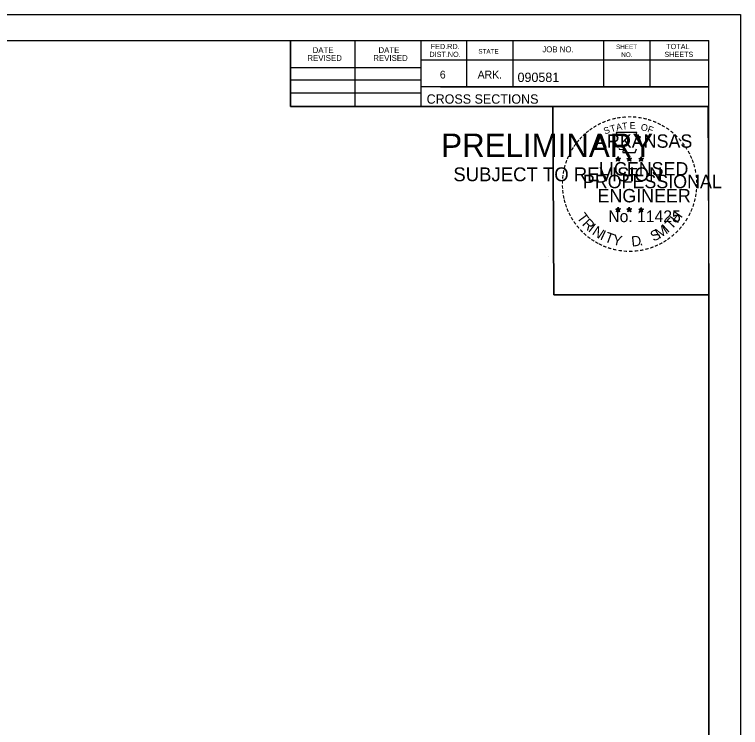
# Model space of a CAD drawing. Extents: x 1322838 to 1324533, y 339903 to 351025.
# Drawn here: x 1324262.2 to 1324370.9, y 342596.9 to 342703.6 of the extents above; entities that cross this region are included whole.
import ezdxf

# ---------------------------------------------------------------- set-up
doc = ezdxf.new("R2010")
doc.units = 0
for name, color, linetype in [('R_Border', 7, 'Continuous'), ('R_Border PE', 7, 'Continuous'), ('R_Border Prem', 7, 'Continuous'), ('R_No Plot', 7, 'Continuous')]:
    doc.layers.add(name, color=color, linetype=linetype)

msp = doc.modelspace()

# ---------------------------------------------------------------- linework, layer by layer
at = {"layer": 'R_Border'}
for p, q in [((1324049.96, 342699.71), (1324366.14, 342699.71)), ((1324303.5, 342689.83), (1324303.5, 342699.71)), ((1324313.18, 342689.83), (1324313.18, 342699.71)), ((1324323.04, 342699.71), (1324323.04, 342689.83)), ((1324329.88, 342699.71), (1324329.88, 342692.77)), ((1324336.82, 342699.71), (1324336.82, 342692.77)), ((1324350.4, 342699.71), (1324350.4, 342692.77)), ((1324357.34, 342699.71), (1324357.34, 342692.77)), ((1324366.14, 342494.25), (1324366.14, 342699.71)), ((1324366.14, 342696.77), (1324323.04, 342696.77)), ((1324366.14, 342696.79), (1324366.14, 342696.79)), ((1324303.5, 342695.69), (1324323.04, 342695.69)), ((1324303.5, 342693.83), (1324323.04, 342693.83)), ((1324366.14, 342692.77), (1324323.04, 342692.77)), ((1324326, 342692.77), (1324366.14, 342692.77)), ((1324303.5, 342691.89), (1324323.04, 342691.89)), ((1324366.14, 342689.83), (1324303.5, 342689.83))]:
    msp.add_line(p, q, dxfattribs=at)
at = {"layer": 'R_Border PE'}
for p, q in [((1324352.57, 342682.34), (1324352.53, 342682.09)), ((1324352.57, 342681.97), (1324352.57, 342682.34)), ((1324352.57, 342682.34), (1324352.62, 342682.09)), ((1324354.24, 342682.34), (1324354.2, 342682.09)), ((1324354.24, 342681.97), (1324354.24, 342682.34)), ((1324354.24, 342682.34), (1324354.29, 342682.09)), ((1324356, 342682.33), (1324355.96, 342682.07)), ((1324356, 342681.96), (1324356, 342682.33)), ((1324356, 342682.33), (1324356.05, 342682.08)), ((1324352.22, 342682.08), (1324352.57, 342681.97)), ((1324352.22, 342682.08), (1324352.47, 342682.04)), ((1324352.22, 342682.08), (1324352.46, 342681.96)), ((1324352.35, 342681.68), (1324352.57, 342681.97)), ((1324352.35, 342681.68), (1324352.48, 342681.92)), ((1324352.35, 342681.68), (1324352.57, 342681.89)), ((1324352.92, 342682.08), (1324352.57, 342681.97)), ((1324352.78, 342681.68), (1324352.57, 342681.97)), ((1324352.78, 342681.68), (1324352.57, 342681.89)), ((1324352.92, 342682.08), (1324352.63, 342682.03)), ((1324352.78, 342681.68), (1324352.65, 342681.97)), ((1324352.92, 342682.08), (1324352.71, 342681.98)), ((1324353.89, 342682.08), (1324354.24, 342681.97)), ((1324353.89, 342682.08), (1324354.14, 342682.04)), ((1324353.89, 342682.08), (1324354.13, 342681.96)), ((1324354.02, 342681.68), (1324354.24, 342681.97)), ((1324354.02, 342681.68), (1324354.15, 342681.92)), ((1324354.02, 342681.68), (1324354.24, 342681.89)), ((1324354.59, 342682.08), (1324354.24, 342681.97)), ((1324354.45, 342681.68), (1324354.24, 342681.97)), ((1324354.45, 342681.68), (1324354.24, 342681.89)), ((1324354.59, 342682.08), (1324354.3, 342682.03)), ((1324354.45, 342681.68), (1324354.32, 342681.97)), ((1324354.59, 342682.08), (1324354.38, 342681.98)), ((1324355.65, 342682.07), (1324356, 342681.96)), ((1324355.65, 342682.07), (1324355.91, 342682.03)), ((1324355.65, 342682.07), (1324355.89, 342681.95)), ((1324355.79, 342681.66), (1324356, 342681.96)), ((1324355.79, 342681.66), (1324355.91, 342681.91)), ((1324355.79, 342681.66), (1324356, 342681.88)), ((1324356.35, 342682.07), (1324356, 342681.96)), ((1324356.22, 342681.66), (1324356, 342681.96)), ((1324356.22, 342681.66), (1324356, 342681.88)), ((1324356.35, 342682.07), (1324356.06, 342682.02)), ((1324356.22, 342681.66), (1324356.08, 342681.95)), ((1324356.35, 342682.07), (1324356.15, 342681.97)), ((1324352.57, 342674.76), (1324352.52, 342674.51)), ((1324352.57, 342674.4), (1324352.57, 342674.76)), ((1324352.57, 342674.76), (1324352.61, 342674.51)), ((1324354.23, 342674.76), (1324354.19, 342674.51)), ((1324354.23, 342674.4), (1324354.23, 342674.76)), ((1324354.23, 342674.76), (1324354.28, 342674.51)), ((1324356, 342674.75), (1324355.96, 342674.5)), ((1324356, 342674.39), (1324356, 342674.75)), ((1324356, 342674.75), (1324356.05, 342674.5)), ((1324352.22, 342674.51), (1324352.57, 342674.4)), ((1324352.22, 342674.51), (1324352.47, 342674.47)), ((1324352.22, 342674.51), (1324352.45, 342674.39)), ((1324352.35, 342674.1), (1324352.57, 342674.4)), ((1324352.35, 342674.1), (1324352.48, 342674.35)), ((1324352.35, 342674.1), (1324352.56, 342674.32)), ((1324352.78, 342674.1), (1324352.56, 342674.32)), ((1324352.91, 342674.51), (1324352.57, 342674.4)), ((1324352.78, 342674.1), (1324352.57, 342674.4)), ((1324352.91, 342674.51), (1324352.63, 342674.46)), ((1324352.78, 342674.1), (1324352.64, 342674.39)), ((1324352.91, 342674.51), (1324352.71, 342674.41)), ((1324353.89, 342674.51), (1324354.23, 342674.4)), ((1324353.89, 342674.51), (1324354.14, 342674.47)), ((1324353.89, 342674.51), (1324354.12, 342674.39)), ((1324354.02, 342674.1), (1324354.23, 342674.4)), ((1324354.02, 342674.1), (1324354.14, 342674.35)), ((1324354.02, 342674.1), (1324354.23, 342674.32)), ((1324354.58, 342674.51), (1324354.23, 342674.4)), ((1324354.45, 342674.1), (1324354.23, 342674.4)), ((1324354.45, 342674.1), (1324354.23, 342674.32)), ((1324354.58, 342674.51), (1324354.3, 342674.46)), ((1324354.45, 342674.1), (1324354.31, 342674.39)), ((1324354.58, 342674.51), (1324354.38, 342674.41)), ((1324355.65, 342674.5), (1324356, 342674.39)), ((1324355.65, 342674.5), (1324355.91, 342674.46)), ((1324355.65, 342674.5), (1324355.89, 342674.38)), ((1324355.79, 342674.09), (1324356, 342674.39)), ((1324355.79, 342674.09), (1324355.91, 342674.34)), ((1324355.79, 342674.09), (1324356, 342674.31)), ((1324356.35, 342674.5), (1324356, 342674.39)), ((1324356.21, 342674.09), (1324356, 342674.39)), ((1324356.21, 342674.09), (1324356, 342674.31)), ((1324356.35, 342674.5), (1324356.06, 342674.45)), ((1324356.21, 342674.09), (1324356.08, 342674.38)), ((1324356.35, 342674.5), (1324356.14, 342674.4))]:
    msp.add_line(p, q, dxfattribs=at)
for points in [[(1324352.26, 342685.96), (1324352.53, 342685.13)], [(1324355.77, 342685.04), (1324355.91, 342685.32), (1324355.23, 342685.3), (1324355.38, 342685.96), (1324352.26, 342685.96)], [(1324352.75, 342683.54), (1324352.75, 342683.45), (1324353.32, 342683.43), (1324353.26, 342682.96), (1324355.13, 342682.96), (1324355.33, 342683.5)], [(1324352.57, 342682.34), (1324352.78, 342681.68), (1324352.22, 342682.08), (1324352.92, 342682.08), (1324352.35, 342681.68), (1324352.57, 342682.34)], [(1324354.24, 342682.34), (1324354.45, 342681.68), (1324353.89, 342682.08), (1324354.59, 342682.08), (1324354.02, 342681.68), (1324354.24, 342682.34)], [(1324356, 342682.33), (1324356.22, 342681.66), (1324355.65, 342682.07), (1324356.35, 342682.07), (1324355.79, 342681.66), (1324356, 342682.33)], [(1324352.57, 342674.76), (1324352.78, 342674.1), (1324352.22, 342674.51), (1324352.91, 342674.51), (1324352.35, 342674.1), (1324352.57, 342674.76)], [(1324354.23, 342674.76), (1324354.45, 342674.1), (1324353.89, 342674.51), (1324354.58, 342674.51), (1324354.02, 342674.1), (1324354.23, 342674.76)], [(1324356, 342674.75), (1324356.21, 342674.09), (1324355.65, 342674.5), (1324356.35, 342674.5), (1324355.79, 342674.09), (1324356, 342674.75)]]:
    msp.add_lwpolyline(points, dxfattribs=at)
for centre, radius in [((1324352.57, 342681.97), 0.172), ((1324352.57, 342681.97), 0.145), ((1324352.57, 342681.97), 0.116), ((1324352.57, 342681.97), 0.0991), ((1324352.57, 342681.97), 0.0747), ((1324352.57, 342681.97), 0.0495), ((1324352.57, 342681.97), 0.0296), ((1324354.24, 342681.97), 0.172), ((1324354.24, 342681.97), 0.145), ((1324354.24, 342681.97), 0.116), ((1324354.24, 342681.97), 0.0991), ((1324354.24, 342681.97), 0.0747), ((1324354.24, 342681.97), 0.0495), ((1324354.24, 342681.97), 0.0296), ((1324356, 342681.96), 0.172), ((1324356, 342681.96), 0.145), ((1324356, 342681.96), 0.116), ((1324356, 342681.96), 0.0991), ((1324356, 342681.96), 0.0747), ((1324356, 342681.96), 0.0495), ((1324356, 342681.96), 0.0296), ((1324352.56, 342674.4), 0.172), ((1324352.56, 342674.4), 0.145), ((1324352.56, 342674.4), 0.116), ((1324352.56, 342674.4), 0.0991), ((1324352.56, 342674.4), 0.0747), ((1324352.56, 342674.4), 0.0495), ((1324352.56, 342674.4), 0.0296), ((1324354.23, 342674.4), 0.172), ((1324354.23, 342674.4), 0.145), ((1324354.23, 342674.4), 0.116), ((1324354.23, 342674.4), 0.0991), ((1324354.23, 342674.4), 0.0747), ((1324354.23, 342674.4), 0.0495), ((1324354.23, 342674.4), 0.0296), ((1324356, 342674.39), 0.172), ((1324356, 342674.39), 0.145), ((1324356, 342674.39), 0.116), ((1324356, 342674.39), 0.0991), ((1324356, 342674.39), 0.0747), ((1324356, 342674.39), 0.0495), ((1324356, 342674.39), 0.0296)]:
    msp.add_circle(centre, radius, dxfattribs=at)
at = {"layer": 'R_No Plot'}
for p, q in [((1324037.55, 342703.6), (1324370.89, 342703.6)), ((1324342.17, 342667.37), (1324342.17, 342667.37))]:
    msp.add_line(p, q, dxfattribs=at)
for points in [[(1324037.55, 342703.6), (1324370.89, 342703.6), (1324370.89, 342490.27), (1324037.55, 342490.27)], [(1324283.88, 342699.71), (1324303.5, 342699.71), (1324303.5, 342689.83), (1324319.61, 342689.83), (1324342.81, 342689.83), (1324342.93, 342661.67), (1324366.14, 342661.67), (1324366.14, 342494.25), (1324049.96, 342494.25), (1324049.96, 342699.71)], [(1324342.81, 342689.83), (1324366.01, 342689.83), (1324366.14, 342661.67), (1324342.93, 342661.67)]]:
    msp.add_lwpolyline(points, close=True, dxfattribs=at)

# ---------------------------------------------------------------- texts
at = {"layer": 'R_Border'}
for s, height, p in [('DATE', 0.879, (1324306.83, 342697.84)), ('DATE', 0.879, (1324316.69, 342697.84)), ('FED.RD.', 0.782, (1324324.52, 342698.43)), ('JOB NO.', 0.879, (1324341.22, 342697.95)), ('SHEET', 0.684, (1324352.26, 342698.43)), ('TOTAL', 0.782, (1324359.78, 342698.43)), ('REVISED', 0.879, (1324306.05, 342696.66)), ('REVISED', 0.879, (1324315.91, 342696.66)), ('DIST.NO.', 0.782, (1324324.32, 342697.25)), ('STATE', 0.684, (1324331.64, 342697.75)), ('NO.', 0.684, (1324353.04, 342697.25)), ('SHEETS', 0.782, (1324359.5, 342697.25)), ('6', 1.17, (1324325.88, 342694.03)), ('ARK.', 1.172, (1324331.54, 342694.03)), ('090581', 1.4, (1324337.51, 342693.51)), ('CROSS SECTIONS', 1.4, (1324323.9, 342690.26))]:
    msp.add_text(s, height=height, rotation=360, dxfattribs=at).set_placement(p)
at = {"layer": 'R_Border PE'}
for s, height, rotation, p in [('-', 1.6, 24.3072, (1324350.38, 342686.82)), ('-', 1.6, 19.1761, (1324351.01, 342687.09)), ('-', 1.6, 13.6301, (1324351.76, 342687.33)), ('-', 1.6, 10.2193, (1324352.44, 342687.49)), ('-', 1.6, 5.8968, (1324353.17, 342687.6)), ('-', 1.6, 0.1862, (1324353.94, 342687.67)), ('-', 1.6, 357.743, (1324354.66, 342687.66)), ('-', 1.6, 352.1617, (1324355.41, 342687.6)), ('-', 1.6, 347.2049, (1324356.12, 342687.49)), ('-', 1.6, 342.3362, (1324356.76, 342687.34)), ('-', 1.6, 337.8551, (1324357.49, 342687.11)), ('-', 1.6, 36.2317, (1324348.57, 342685.74)), ('-', 1.6, 34.0636, (1324349.15, 342686.13)), ('-', 1.6, 28.7918, (1324349.74, 342686.5)), ('S', 1, 21.594, (1324350.62, 342685.64)), ('T', 1, 16.4036, (1324351.53, 342685.97)), ('A', 1, 11.2132, (1324352.36, 342686.22)), ('T', 1, 6.0228, (1324353.21, 342686.39)), ('E', 1, 0.8323, (1324354.31, 342686.5)), ('O', 1, 350.4515, (1324355.91, 342686.29)), ('F', 1, 340.0707, (1324356.87, 342686.06)), ('-', 1.6, 334.1211, (1324358.13, 342686.84)), ('-', 1.6, 329.6409, (1324358.7, 342686.56)), ('-', 1.6, 325.8627, (1324359.35, 342686.2)), ('-', 1.6, 42.9622, (1324347.66, 342684.94)), ('-', 1.6, 38.9507, (1324348.09, 342685.36)), ('ARKANSAS', 2, 360, (1324349.11, 342683.67)), ('-', 1.6, 320.5297, (1324359.96, 342685.77)), ('-', 1.6, 315.5786, (1324360.56, 342685.28)), ('-', 1.6, 50.6142, (1324346.81, 342683.98)), ('-', 1.6, 48.423, (1324347.21, 342684.46)), ('-', 1.6, 309.8797, (1324361.13, 342684.73)), ('-', 1.6, 306.6522, (1324361.65, 342684.13)), ('-', 1.6, 58.0706, (1324346.07, 342682.88)), ('-', 1.6, 54.2325, (1324346.39, 342683.41)), ('-', 1.4, 303.6753, (1324362.14, 342683.56)), ('-', 1.6, 67.7743, (1324345.5, 342681.66)), ('-', 1.6, 62.8713, (1324345.76, 342682.27)), ('-', 1.6, 299.6684, (1324362.46, 342682.96)), ('-', 1.6, 294.6628, (1324362.78, 342682.34)), ('-', 1.6, 72.3945, (1324345.28, 342681.03)), ('LICENSED', 2, 360, (1324349.71, 342679.52)), ('DWB', 0.01, 360, (1324352.56, 342681.97)), ('DWB', 0.01, 360, (1324354.23, 342681.97)), ('DWB', 0.01, 360, (1324355.99, 342681.96)), ('-', 1.6, 290.5728, (1324363.04, 342681.77)), ('-', 1.6, 285.1233, (1324363.27, 342681.19)), ('-', 1.6, 81.2013, (1324344.95, 342679.6)), ('-', 1.6, 75.461, (1324345.08, 342680.32)), ('-', 1.6, 280.5493, (1324363.47, 342680.45)), ('-', 1.6, 85.1863, (1324344.87, 342678.91)), ('PROFESSIONAL', 2, 360, (1324347.29, 342677.62)), ('-', 1.6, 276.5962, (1324363.63, 342679.68)), ('-', 1.6, 94.1959, (1324344.88, 342677.49)), ('-', 1.6, 89.0622, (1324344.85, 342678.21)), ('-', 1.6, 274.3301, (1324363.69, 342678.96)), ('-', 1.6, 269.9407, (1324363.73, 342678.32)), ('-', 1.6, 98.9479, (1324344.96, 342676.82)), ('ENGINEER', 2, 360, (1324349.48, 342675.5)), ('-', 1.6, 260.9953, (1324363.64, 342677)), ('-', 1.6, 263.5172, (1324363.71, 342677.66)), ('-', 1.6, 101.7149, (1324345.09, 342676.09)), ('-', 1.6, 105.4578, (1324345.25, 342675.49)), ('-', 1.6, 255.7626, (1324363.53, 342676.33)), ('-', 1.6, 109.0874, (1324345.47, 342674.86)), ('-', 1.6, 114.0643, (1324345.72, 342674.26)), ('-', 1.6, 247.8887, (1324363.12, 342674.93)), ('-', 1.6, 252.8681, (1324363.35, 342675.61)), ('-', 1.6, 115.7289, (1324346.03, 342673.65)), ('T', 1.54, 306.0406, (1324346.32, 342673.24)), ('No. 11425', 1.757, 360, (1324351.1, 342672.54)), ('DWB', 0.01, 360, (1324352.55, 342674.39)), ('DWB', 0.01, 360, (1324354.22, 342674.39)), ('DWB', 0.01, 360, (1324355.99, 342674.38)), ('H', 1.54, 54.6088, (1324361.45, 342672.27)), ('-', 1.6, 244.6197, (1324362.86, 342674.3)), ('-', 1.6, 120.4471, (1324346.38, 342673.06)), ('-', 1.6, 125.8934, (1324346.79, 342672.5)), ('R', 1.54, 314.005, (1324347.09, 342672.19)), ('T', 1.54, 46.6444, (1324360.56, 342671.33)), ('-', 1.6, 233.8452, (1324362.06, 342672.9)), ('-', 1.6, 239.0712, (1324362.47, 342673.55)), ('-', 1.6, 130.7181, (1324347.25, 342671.95)), ('-', 1.6, 134.2238, (1324347.77, 342671.4)), ('I', 1.54, 321.9694, (1324347.99, 342671.26)), ('N', 1.54, 326.5002, (1324348.56, 342670.79)), ('S', 1.54, 26.9312, (1324357.87, 342669.6)), ('M', 1.54, 32.6563, (1324358.71, 342670.01)), ('I', 1.54, 42.1136, (1324359.99, 342670.85)), ('-', 1.6, 231.2538, (1324361.63, 342672.33)), ('-', 1.6, 138.9338, (1324348.29, 342670.94)), ('-', 1.6, 144.6463, (1324348.85, 342670.53)), ('I', 1.54, 335.3603, (1324349.76, 342670)), ('T', 1.54, 339.8912, (1324350.42, 342669.67)), ('Y', 1.54, 347.8556, (1324351.64, 342669.23)), ('D', 1.54, 6.3969, (1324354.63, 342668.87)), ('-', 1.6, 215.7363, (1324360.08, 342670.79)), ('-', 1.6, 221.0851, (1324360.63, 342671.26)), ('-', 1.6, 225.7653, (1324361.16, 342671.77)), ('-', 1.6, 148.0898, (1324349.41, 342670.16)), ('-', 1.6, 151.5704, (1324349.99, 342669.84)), ('-', 1.6, 154.6002, (1324350.51, 342669.59)), ('.', 1.54, 13.7642, (1324355.82, 342669)), ('-', 1.6, 204.2516, (1324358.37, 342669.74)), ('-', 1.6, 207.3568, (1324358.99, 342670.05)), ('-', 1.6, 212.2491, (1324359.55, 342670.4)), ('-', 1.6, 158.5612, (1324351.13, 342669.33)), ('-', 1.6, 162.7983, (1324351.82, 342669.12)), ('-', 1.6, 167.5555, (1324352.53, 342668.96)), ('-', 1.6, 173.1155, (1324353.31, 342668.85)), ('-', 1.6, 176.5183, (1324354.05, 342668.79)), ('-', 1.6, 181.5918, (1324354.8, 342668.81)), ('-', 1.6, 185.8167, (1324355.61, 342668.89)), ('-', 1.6, 191.2858, (1324356.34, 342669.02)), ('-', 1.6, 195.4743, (1324357.07, 342669.22)), ('-', 1.6, 200.7184, (1324357.75, 342669.46))]:
    msp.add_text(s, height=height, rotation=rotation, dxfattribs=at).set_placement(p)
at = {"layer": 'R_Border Prem'}
for s, height, p in [('PRELIMINARY', 3.5, (1324326.09, 342682.29)), ('DWB', 0.01, (1324326.83, 342684.14)), ('SUBJECT TO REVISION', 2.0751, (1324327.9, 342678.66))]:
    msp.add_text(s, height=height, rotation=360, dxfattribs=at).set_placement(p)

doc.saveas('drawing.dxf')
